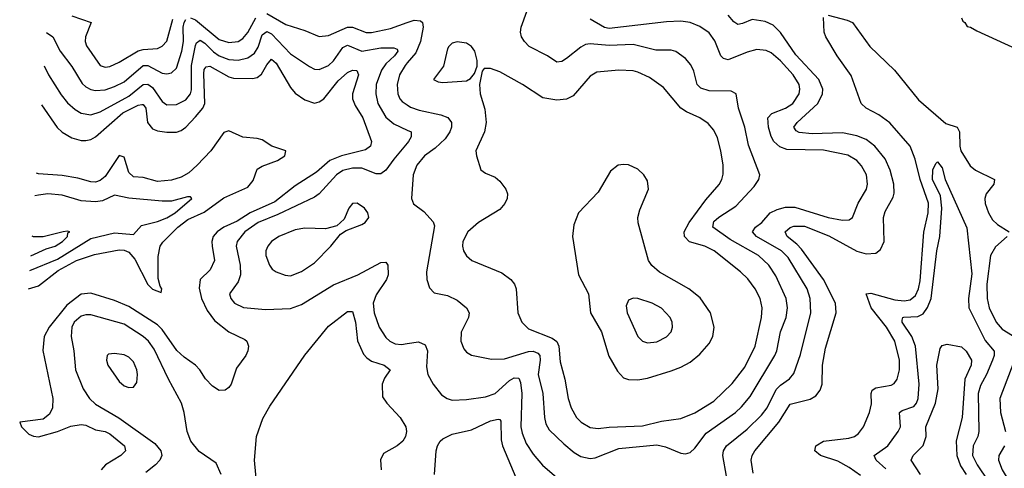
# Model space of a CAD drawing. Header units: inches. Extents: x 1173000 to 1307049, y 522583 to 678455.
# Tile 443 of 617: x 1198371 to 1202511, y 651616 to 653502. Entities that reach past the tile are written whole.
import ezdxf

# ---------------------------------------------------------------- set-up
doc = ezdxf.new("R2010")
doc.units = ezdxf.units.IN
doc.header["$MEASUREMENT"] = 0
doc.layers.add('B1695', color=7, linetype='Continuous')
doc.layers.add('B2605', color=7, linetype='Continuous')

msp = doc.modelspace()

# ---------------------------------------------------------------- linework, layer by layer
at = {"layer": 'B1695', "color": 5}
for points, elevation in [([(1198483.8, 653448.9), (1198511.2, 653430), (1198542.1, 653370), (1198590, 653305), (1198634.2, 653234.2), (1198650, 653219.2), (1198670, 653209), (1198690, 653203.8), (1198730, 653206.7), (1198770, 653220.5), (1198810, 653241.1), (1198890, 653309), (1198910.2, 653310), (1198970, 653276.9), (1198990, 653274.1), (1199010, 653278.4), (1199030, 653298.2), (1199053.4, 653370), (1199059.7, 653410), (1199058.6, 653470), (1199062.9, 653490), (1199070, 653502.2)], 1160), ([(1198590, 653518.4), (1198671.8, 653490), (1198647.3, 653430), (1198646.9, 653410), (1198652.8, 653392.8), (1198709.6, 653309.6), (1198730, 653303), (1198750, 653305.5), (1198790, 653323.4), (1198870, 653371.3), (1198890, 653377.3), (1198950, 653380.7), (1198970, 653390.2), (1198990, 653412.4), (1199015.3, 653504.7)], 1180), ([(1199090, 653509.7), (1199110, 653501.6), (1199210, 653419.1), (1199250, 653406.8), (1199289.1, 653410.9), (1199310, 653422.3), (1199330, 653447.9), (1199364, 653510)], 1160), ([(1199410, 653528.6), (1199490, 653482), (1199570, 653456.1), (1199630, 653430.7), (1199670, 653435.7), (1199750, 653470.5), (1199770.1, 653470.1), (1199828.3, 653448.3), (1199850, 653447.6), (1199930, 653465.6), (1200000, 653490)], 1160), ([(1198473.9, 653308.1), (1198493, 653270), (1198545.9, 653185.9), (1198572.1, 653152.1), (1198604.3, 653124.3), (1198629.7, 653109.7), (1198670, 653102.5), (1198710, 653114.1), (1198830, 653180.4), (1198890, 653229.7), (1198910, 653231.3), (1198930, 653216.8), (1198970, 653157.8), (1198990, 653144.1), (1199030, 653145.1), (1199070, 653165.3), (1199088.7, 653190), (1199093.5, 653206.5), (1199094.2, 653310), (1199110, 653393.4), (1199114.6, 653405.4), (1199130, 653415.5), (1199150, 653403.9), (1199186.6, 653366.6), (1199210, 653349.8), (1199250, 653334.4), (1199290, 653331.9), (1199330, 653341.8), (1199358.4, 653361.6), (1199373.8, 653386.2), (1199390, 653438), (1199410, 653452.9), (1199430, 653442.6), (1199510, 653358.7), (1199590, 653304.6), (1199610, 653294), (1199630, 653292.3), (1199670, 653308.9), (1199690, 653329.4), (1199730, 653385.5), (1199750, 653395.2), (1199810, 653369.4), (1199890, 653383.4), (1199943.5, 653383.5), (1199957.5, 653377.5), (1199960.9, 653370), (1199947.5, 653350), (1199910, 653316.7), (1199891.8, 653290), (1199870.6, 653230), (1199868.7, 653190), (1199877.2, 653150), (1199910, 653092.7), (1199944.6, 653064.6), (1200000, 653037.9)], 1140), ([(1198462.4, 653144.2), (1198528.6, 653048.6), (1198550, 653028.9), (1198590, 653005.7), (1198630, 652993.8), (1198650, 652993.7), (1198670, 652997.8), (1198690, 653009.1), (1198804.5, 653110), (1198870, 653143.2), (1198885.3, 653145.3), (1198890, 653145.4), (1198901.1, 653130), (1198908.6, 653070), (1198930, 653043.8), (1198950, 653034.3), (1198990, 653028.5), (1199030, 653029.5), (1199050, 653036.2), (1199070, 653050.6), (1199110, 653093), (1199140.9, 653130), (1199150, 653149.4), (1199145.1, 653274.9), (1199147.1, 653292.9), (1199155.6, 653304.4), (1199170, 653307.3), (1199250, 653261.5), (1199270, 653256.5), (1199350, 653255.1), (1199370, 653259.1), (1199387.6, 653272.4), (1199410, 653311.9), (1199430, 653336.6), (1199450, 653319.4), (1199510, 653216.3), (1199530, 653193), (1199570, 653165.3), (1199610, 653151.6), (1199630, 653156.1), (1199650, 653169.2), (1199710, 653244.6), (1199750, 653279.5), (1199770, 653290.1), (1199788.1, 653288.1), (1199795.6, 653270), (1199770.6, 653190), (1199770.1, 653170), (1199781.9, 653141.9), (1199814.2, 653090), (1199850.7, 652990), (1199846.3, 652970), (1199824.6, 652955.4), (1199724.8, 652930), (1199674.9, 652910), (1199618.9, 652861.1), (1199530, 652803.4), (1199444.4, 652735.6), (1199340.3, 652690), (1199284.9, 652655.1), (1199230, 652629.9), (1199201.8, 652610), (1199185.1, 652590), (1199179.1, 652570), (1199179.9, 652550), (1199190.1, 652490), (1199171.9, 652450), (1199130.6, 652409.4), (1199126.1, 652373.9), (1199135.1, 652330), (1199159.2, 652279.2), (1199190, 652237.2), (1199250, 652190.1), (1199317.6, 652157.6), (1199325.8, 652150), (1199332.9, 652130), (1199331, 652110), (1199322.2, 652090), (1199283.2, 652036.8), (1199259.8, 651970), (1199250, 651955.6), (1199235, 651945), (1199210, 651943.1), (1199181.3, 651961.3), (1199152.2, 651992.2), (1199129, 652030), (1199110.5, 652050), (1199063, 652083), (1199031.6, 652111.6), (1198970, 652199.1), (1198950, 652219.2), (1198830, 652296.3), (1198770, 652321.1), (1198670, 652352.4), (1198630, 652347.7), (1198570, 652301.8), (1198494.8, 652210), (1198473.8, 652170), (1198468.9, 652111.1), (1198510.1, 651910), (1198509.3, 651870), (1198496.5, 651843.5), (1198470, 651822.6), (1198371.3, 651810), (1198379.1, 651790), (1198410, 651759.3), (1198430, 651750.4), (1198450, 651748.2), (1198530, 651770.3), (1198586.5, 651793.5), (1198630, 651800.4), (1198650, 651797.7), (1198690, 651777.4), (1198730, 651770.1), (1198750, 651760.8), (1198811.3, 651710), (1198815.9, 651690), (1198797.2, 651670), (1198731.6, 651630), (1198713.7, 651610)], 1120), ([(1200000, 653320), (1199991.4, 653310), (1199967.7, 653270), (1199958.2, 653230), (1199961.5, 653190), (1199969, 653170), (1199978.7, 653158.7), (1200000, 653144.3)], 1160), ([(1198408.2, 652370.2), (1198450, 652382.9), (1198532.8, 652447.2), (1198610, 652489.6), (1198685.7, 652514.3), (1198790, 652534.6), (1198810, 652532.8), (1198830, 652524), (1198855.8, 652495.8), (1198910, 652388.5), (1198930, 652368.7), (1198965.4, 652354.6), (1198969.1, 652370), (1198961.4, 652381.4), (1198953.9, 652413.9), (1198953.2, 652506.8), (1198961.2, 652550), (1198973.6, 652566.4), (1199036.8, 652630), (1199077.9, 652662.1), (1199146.5, 652693.5), (1199230, 652753.3), (1199330, 652798.5), (1199353.4, 652826.6), (1199370, 652874.3), (1199390, 652886.3), (1199455.6, 652910), (1199485.8, 652930), (1199490.3, 652950), (1199430.8, 652970.8), (1199390, 652996.3), (1199370, 653002.7), (1199310, 653008.3), (1199250, 653035.3), (1199230, 653027.5), (1199174.9, 652950), (1199117.7, 652890), (1199082.1, 652857.9), (1199050, 652839.3), (1199010, 652828), (1198950, 652821.3), (1198890, 652838.1), (1198850, 652841.3), (1198830, 652860.2), (1198810, 652924.4), (1198790, 652930.8), (1198730, 652843.1), (1198710, 652826.1), (1198690, 652819), (1198670, 652819.9), (1198615.7, 652835.7), (1198550, 652846.8), (1198450, 652853.8), (1198442.3, 652856.4)], 1080), ([(1200000, 652982.6), (1199943.7, 652916.3), (1199910, 652869), (1199890, 652854), (1199870, 652853.9), (1199810, 652877.8), (1199770, 652877.6), (1199730, 652868), (1199703.6, 652850), (1199630, 652770.5), (1199610, 652755.5), (1199456.5, 652683.5), (1199374.4, 652650), (1199317.3, 652610), (1199285.8, 652570), (1199280.9, 652550), (1199298, 652470), (1199300.1, 652430), (1199290, 652399.7), (1199254, 652350), (1199258.5, 652330), (1199274.6, 652310), (1199311.8, 652291.8), (1199404, 652284), (1199510, 652287.1), (1199555.4, 652304.6), (1199690, 652387.9), (1199792.4, 652430), (1199890, 652481.5), (1199910, 652483.1), (1199918.8, 652470), (1199920.1, 652430), (1199913, 652410), (1199870, 652345.3), (1199857.7, 652310), (1199861.5, 652270), (1199883.2, 652210), (1199910, 652165.4), (1199927.1, 652150), (1199950, 652138.7), (1199976.3, 652136.3), (1200000, 652140.2)], 1140), ([(1198413.7, 652448), (1198530, 652495.5), (1198670, 652582.2), (1198770, 652606.6), (1198850, 652599.1), (1198882.9, 652637.1), (1198950, 652653.4), (1198990, 652668.7), (1199024.6, 652690), (1199094.9, 652750), (1199090, 652757), (1199076.7, 652756.7), (1199010, 652739.6), (1198970, 652738.5), (1198830, 652751.1), (1198770, 652764.4), (1198719.1, 652740.9), (1198690, 652735.9), (1198630, 652740.8), (1198550, 652764.6), (1198490, 652769.5), (1198450, 652764.7), (1198435.6, 652761.3)], 1060), ([(1198418, 652509.2), (1198482, 652538), (1198520.9, 652550), (1198551.6, 652570), (1198571.8, 652590), (1198574.1, 652605.9), (1198582.8, 652610), (1198573, 652613), (1198554, 652610), (1198470, 652589), (1198430, 652588.7), (1198423.7, 652591.6)], 1040), ([(1199218.9, 651590), (1199197, 651637), (1199126.3, 651686.3), (1199090.9, 651730), (1199075.3, 651770), (1199063.2, 651850), (1199052, 651890), (1198997.3, 651990), (1198936.9, 652116.9), (1198912.5, 652150), (1198890, 652169.9), (1198810, 652222), (1198670, 652261.6), (1198650, 652261.7), (1198630, 652255.2), (1198600.7, 652230), (1198590.1, 652210), (1198587.7, 652170), (1198598.8, 652110), (1198605.7, 652030), (1198637.6, 651950), (1198665.2, 651910), (1198690, 651885.8), (1198788, 651828), (1198940, 651720), (1198965.3, 651690), (1198968.7, 651670), (1198961.1, 651650), (1198942.6, 651630), (1198901.6, 651598.4)], 1140), ([(1199369.9, 651530.1), (1199359, 651650), (1199366.2, 651750), (1199394, 651826), (1199422.6, 651877.4), (1199570, 652091.4), (1199670, 652213), (1199750, 652275.6), (1199770, 652275.3), (1199783.1, 652230), (1199791.8, 652151.8), (1199816.4, 652096.4), (1199830, 652080.1), (1199850, 652066.7), (1199903, 652050), (1199928.5, 652030), (1199905, 651995), (1199894.7, 651970), (1199897, 651917), (1199914.4, 651890), (1199970.3, 651830), (1199994.6, 651790), (1199997.4, 651770), (1199993.4, 651750), (1199981.6, 651730), (1199958, 651710), (1199901.2, 651678.8), (1199888, 651652), (1199891.1, 651610)], 1120)]:
    msp.add_lwpolyline(points, dxfattribs=dict(at, elevation=elevation))
at = {"layer": 'B1695', "color": 5, "elevation": 1160}
for points in [[(1199790, 652730.9), (1199770, 652729.5), (1199754.4, 652710), (1199736, 652664), (1199705.1, 652634.9), (1199657.4, 652622.6), (1199570, 652625.8), (1199530, 652618.1), (1199460.3, 652590), (1199430.3, 652570), (1199414.4, 652550), (1199405.8, 652530), (1199406, 652510), (1199421.2, 652470), (1199432.7, 652452.7), (1199450, 652442), (1199487.3, 652427.3), (1199510, 652425.7), (1199556.5, 652443.5), (1199610, 652479.3), (1199679.7, 652550), (1199719.7, 652600.3), (1199744.4, 652615.6), (1199810, 652640.4), (1199823.7, 652650), (1199838.4, 652670), (1199835.1, 652690), (1199820.5, 652710)], [(1198770, 652098.9), (1198744.9, 652095.1), (1198739.1, 652090), (1198735.8, 652070), (1198741.5, 652050), (1198790, 651980.3), (1198810, 651962.4), (1198830, 651955.6), (1198850, 651957.6), (1198863.1, 651976.9), (1198866.6, 652010), (1198864.2, 652030), (1198850, 652063.6), (1198830, 652083), (1198810, 652093.5)]]:
    msp.add_lwpolyline(points, close=True, dxfattribs=at)
at = {"layer": 'B2605', "color": 5}
for points, elevation in [([(1200000, 653144.3), (1200014.4, 653134.4), (1200050, 653121.1), (1200142.3, 653102.3), (1200171.1, 653091.1), (1200186.8, 653070), (1200186.4, 653050), (1200179.3, 653030), (1200159.3, 653000.7), (1200118.1, 652961.9), (1200072.5, 652930), (1200040.5, 652890), (1200025.8, 652850), (1200018.4, 652750), (1200027.5, 652727.5), (1200070, 652696), (1200110, 652652.2), (1200114.7, 652634.7), (1200082.2, 652442.2), (1200083.2, 652410), (1200094.4, 652374.4), (1200113.7, 652353.7), (1200170, 652342.7), (1200210, 652323.2), (1200250.3, 652290), (1200260.8, 652270), (1200258.5, 652250), (1200227.8, 652187.8), (1200226.5, 652150), (1200238.2, 652118.2), (1200250, 652104.4), (1200271.3, 652091.3), (1200354.2, 652074.2), (1200410, 652075.5), (1200510, 652106.4), (1200530, 652107.8), (1200550, 652099.5), (1200557.8, 652090), (1200559.5, 652070), (1200551.5, 652010), (1200570.1, 651930), (1200577, 651830), (1200583, 651803), (1200597.8, 651777.8), (1200658.2, 651718.2), (1200702.2, 651682.2), (1200730, 651665.7), (1200770, 651657), (1200790, 651659.6), (1200890, 651699.1), (1201050, 651714.2), (1201086.7, 651706.7), (1201150, 651679.4), (1201170, 651676.5), (1201190, 651682.4), (1201210, 651700.9), (1201257, 651763), (1201380.2, 651850), (1201406.2, 651873.8), (1201442.3, 651917.7), (1201546.2, 652090), (1201554.3, 652110), (1201569.9, 652190), (1201593.6, 652250), (1201599.7, 652290), (1201594, 652330), (1201550, 652424.5), (1201520.5, 652470), (1201476.5, 652510), (1201357.4, 652577.4), (1201285.7, 652630), (1201290, 652653.7), (1201310, 652671.9), (1201381.3, 652718.7), (1201459, 652801), (1201479.2, 652830), (1201483.1, 652850), (1201434.6, 652974.6), (1201419.6, 653050), (1201393.5, 653130), (1201382.9, 653190), (1201362.2, 653202.2), (1201270, 653203.6), (1201234.3, 653214.3), (1201219.8, 653230), (1201205.6, 653285.6), (1201192.6, 653312.6), (1201170, 653339.3), (1201130, 653368.7), (1201110, 653373.8), (1201045.9, 653374.1), (1200950, 653397.5), (1200850, 653393.6), (1200770, 653400.6), (1200750, 653397.7), (1200730, 653387.2), (1200670, 653338.5), (1200650, 653326.6), (1200630, 653324), (1200590, 653350.7), (1200513.5, 653390), (1200492.8, 653410), (1200480.3, 653430), (1200476.5, 653450), (1200479.1, 653470), (1200503.8, 653536.2)], 1160), ([(1200000, 653490), (1200030, 653500.5), (1200056.7, 653496.7), (1200064.2, 653490), (1200067.3, 653470), (1200056, 653410), (1200036.9, 653363.1), (1200000, 653320)], 1160), ([(1201342.6, 651582.6), (1201327.8, 651670), (1201330.5, 651690), (1201343, 651710), (1201430, 651780.4), (1201490, 651839.5), (1201513.7, 651870), (1201552.1, 651947.9), (1201570, 651966.1), (1201607.7, 651992.3), (1201626.1, 652013.9), (1201654.2, 652094.2), (1201696.6, 652270), (1201694.5, 652330), (1201682.2, 652370), (1201601.9, 652501.9), (1201573.2, 652530), (1201468.6, 652590), (1201452.1, 652610), (1201464.1, 652630), (1201490.7, 652650), (1201526.2, 652690), (1201555.9, 652704.1), (1201590, 652713.3), (1201630, 652714.2), (1201770, 652670.6), (1201830, 652659), (1201858.9, 652661.1), (1201872.6, 652670), (1201895.7, 652730), (1201930.6, 652790), (1201935.8, 652810), (1201930.6, 652850), (1201910, 652887.3), (1201890, 652909.8), (1201852.1, 652932.1), (1201750, 652953.8), (1201596.6, 652956.6), (1201567.4, 652967.4), (1201541.6, 652990), (1201530.6, 653010.6), (1201519, 653050), (1201516.5, 653090), (1201532.9, 653107.1), (1201590.8, 653130), (1201621.3, 653150), (1201647.9, 653190), (1201651.1, 653210), (1201648.1, 653230), (1201623.2, 653270), (1201570, 653328.7), (1201530, 653362.1), (1201510, 653372.9), (1201470, 653376.1), (1201430, 653365.2), (1201350, 653332.7), (1201330, 653338.3), (1201318.3, 653350), (1201293.8, 653413.8), (1201270, 653446.6), (1201230, 653473.5), (1201190, 653490.4), (1201150, 653495.4), (1201090, 653493), (1200850, 653465.7), (1200830, 653469.9), (1200770, 653504.8)], 1140), ([(1201455.3, 651595.3), (1201447, 651650), (1201451.1, 651670), (1201462.1, 651690), (1201562.8, 651810), (1201610, 651885.6), (1201694.1, 651905.9), (1201718.7, 651921.3), (1201736.2, 651943.8), (1201744.7, 651970), (1201746.7, 652050), (1201759, 652121), (1201804.3, 652270), (1201800.4, 652310), (1201749.9, 652410), (1201657.8, 652537.8), (1201638.9, 652558.9), (1201597.3, 652590), (1201589.9, 652610), (1201610, 652627.9), (1201625.7, 652634.3), (1201670, 652633.6), (1201773.5, 652593.5), (1201890, 652528.3), (1201930, 652518), (1201970, 652520.9), (1201990, 652535.3), (1202005.2, 652570), (1202003.1, 652670), (1202010, 652695.3), (1202043.9, 652756.1), (1202047.7, 652772.3), (1202045.5, 652810), (1202031, 652870), (1202010, 652916.8), (1201966.8, 652970), (1201930, 652997.9), (1201890, 653014.4), (1201830, 653026.3), (1201702.2, 653022.2), (1201648.2, 653028.2), (1201635, 653035), (1201625.8, 653050), (1201639.2, 653070), (1201727.3, 653150), (1201746.6, 653190), (1201747.4, 653210), (1201731.5, 653250), (1201633.8, 653353.8), (1201570, 653448.7), (1201539.4, 653479.4), (1201505.5, 653494.5), (1201450, 653503.2), (1201410, 653486), (1201390, 653482.4), (1201373, 653493), (1201350, 653520.7)], 1120), ([(1201905.5, 651585.5), (1201858.6, 651618.6), (1201810, 651645.6), (1201737.7, 651670), (1201713.6, 651690), (1201718.9, 651710), (1201750, 651729.4), (1201857.4, 651742.6), (1201880.4, 651750), (1201897.6, 651762.4), (1201919.1, 651790), (1201943.7, 651850), (1201952.7, 651887.3), (1201950.5, 651930), (1201955.5, 651944.5), (1201970, 651954.2), (1202035.1, 651964.9), (1202047.5, 651972.5), (1202059.9, 651990), (1202069.4, 652030), (1202069.5, 652070), (1202050, 652149.8), (1202015.1, 652210), (1201951, 652290), (1201929.3, 652350), (1201950, 652352.4), (1202050, 652323.6), (1202090, 652319.5), (1202115.3, 652324.7), (1202137, 652343), (1202149.9, 652370.1), (1202156.4, 652403.6), (1202171.9, 652608.1), (1202190.2, 652690), (1202191.3, 652730), (1202157, 652830), (1202136.3, 652916.3), (1202114.1, 652970), (1202029.1, 653069.1), (1201982.5, 653102.5), (1201929.8, 653130), (1201909.2, 653150), (1201866.9, 653266.9), (1201808.5, 653350), (1201759.7, 653430), (1201753.6, 653450), (1201750, 653511.3)], 1080), ([(1201770, 653521.3), (1201850, 653500.5), (1201872.2, 653490), (1201945.2, 653390), (1202049.5, 653290), (1202150, 653165), (1202265.4, 653065.4), (1202312.1, 653050), (1202322.4, 653030), (1202322.9, 652970), (1202327.4, 652950), (1202367.7, 652887.7), (1202390, 652869.5), (1202468.9, 652830), (1202466, 652810), (1202434.6, 652770), (1202428.1, 652750), (1202430.2, 652729.8), (1202443.4, 652690), (1202460.4, 652660.4), (1202481.3, 652641.3), (1202531.6, 652610)], 1080), ([(1202330.4, 653510), (1202335.5, 653495.5), (1202344.7, 653490), (1202354, 653474), (1202369, 653471), (1202395.1, 653455.1), (1202559.7, 653379.7)], 1120), ([(1200000, 653037.9), (1200016.5, 653030), (1200017.5, 653010), (1200006.3, 652990), (1200000, 652982.6)], 1140), ([(1202013.1, 651613.1), (1201971.7, 651650), (1201963.9, 651670), (1202021.4, 651710), (1202063.9, 651770), (1202073.5, 651790), (1202070.6, 651850), (1202081.4, 651858.6), (1202130, 651875.1), (1202141.6, 651890), (1202149, 651910), (1202153.1, 651970), (1202136.6, 652130), (1202122.4, 652170), (1202081.2, 652230), (1202081.5, 652238.5), (1202083.9, 652250), (1202088.2, 652251.8), (1202146.5, 652253.5), (1202170, 652265.6), (1202188, 652292), (1202203.2, 652330), (1202227, 652530), (1202239.3, 652590), (1202247.9, 652710), (1202242, 652762), (1202209.2, 652830), (1202210, 652870.8), (1202222.3, 652897.7), (1202230, 652904.9), (1202250, 652879.1), (1202262, 652830), (1202353, 652627), (1202373.6, 652433.6), (1202360.2, 652330), (1202361.8, 652290), (1202430, 652153.1), (1202467.9, 652107.9), (1202467.7, 652090), (1202460.7, 652070), (1202435.5, 652010), (1202410, 651963.8), (1202400.1, 651930), (1202402.9, 651770), (1202399.9, 651750), (1202380.3, 651710), (1202377.4, 651670), (1202396.8, 651630), (1202530, 651433.4)], 1060), ([(1202522.2, 652590), (1202473.5, 652546.5), (1202452.3, 652510), (1202436.5, 652390), (1202438.2, 652330), (1202446.5, 652290), (1202476.4, 652230), (1202501.3, 652201.3), (1202563, 652163)], 1080), ([(1200000, 652140.2), (1200048.2, 652148.2), (1200075.2, 652135.2), (1200085.5, 652110), (1200082.1, 652042.1), (1200087.7, 652010), (1200109.5, 651969.5), (1200145, 651925), (1200168.9, 651908.9), (1200190, 651903), (1200250, 651905), (1200330, 651916.4), (1200370, 651930.1), (1200430, 651985.3), (1200450, 651995.6), (1200470, 651994.3), (1200476.8, 651976.8), (1200482.8, 651930), (1200478.1, 651790), (1200483.2, 651763.2), (1200500.4, 651720.4), (1200530, 651675.6), (1200568.9, 651628.9), (1200630, 651577.4)], 1140), ([(1202158.9, 651590), (1202118.5, 651650), (1202127.1, 651670), (1202170, 651711.3), (1202181.8, 651750), (1202180.7, 651790), (1202221, 651890), (1202232.7, 651950), (1202226.8, 652050), (1202240.8, 652119.2), (1202250, 652132.7), (1202270, 652138), (1202330, 652126), (1202350, 652109.1), (1202372.2, 652070), (1202371.6, 652050), (1202344.2, 651990), (1202333.3, 651830), (1202308.6, 651731.4), (1202310.3, 651670), (1202326.1, 651626.1), (1202349.5, 651589.5)], 1040), ([(1202575.8, 652130), (1202491.7, 651910), (1202494.7, 651850), (1202515.9, 651770)], 1080), ([(1200115.2, 651590), (1200122.7, 651690), (1200128.2, 651710), (1200138.9, 651730), (1200150, 651739.8), (1200190, 651759.2), (1200270, 651777.9), (1200350, 651815.4), (1200382.4, 651822.4), (1200390, 651820.9), (1200394, 651814), (1200395.8, 651735.8), (1200401.6, 651710), (1200457, 651577)], 1120), ([(1202511, 651710), (1202487.2, 651670), (1202485.6, 651650), (1202501.2, 651610), (1202530, 651562.7)], 1080)]:
    msp.add_lwpolyline(points, dxfattribs=dict(at, elevation=elevation))
for points, elevation in [([(1200210, 653409.6), (1200190, 653403.6), (1200174.9, 653390), (1200170, 653379), (1200152.9, 653307.1), (1200111.3, 653250), (1200130, 653240.7), (1200150, 653238.4), (1200250, 653244.4), (1200265.8, 653254.2), (1200283.7, 653276.3), (1200294, 653306), (1200295.1, 653330), (1200285.1, 653370), (1200270, 653389.4), (1200250, 653402.9)], 1180), ([(1200350, 653296.9), (1200323.8, 653296.2), (1200314.9, 653285.1), (1200303.8, 653230), (1200307.8, 653190), (1200326.5, 653126.5), (1200333, 653070), (1200325.9, 653030), (1200289.3, 652950), (1200291.8, 652930), (1200310.2, 652870.2), (1200330, 652856.1), (1200370, 652839.7), (1200390, 652823.2), (1200414.5, 652790), (1200422, 652770), (1200420.2, 652750), (1200410.7, 652729.3), (1200390, 652704.2), (1200300.3, 652650), (1200254.9, 652610), (1200234, 652570), (1200232.2, 652550), (1200236.9, 652530), (1200249.5, 652509.5), (1200272.4, 652490), (1200397.5, 652437.5), (1200436.5, 652410), (1200451.3, 652390), (1200458.4, 652370), (1200465.8, 652270), (1200481.8, 652230), (1200510, 652202.7), (1200610, 652163.5), (1200628.9, 652148.9), (1200638, 652130), (1200644, 652064), (1200663.3, 651990), (1200676.6, 651910), (1200689.6, 651869.6), (1200712, 651830), (1200731.3, 651810), (1200770, 651787.2), (1200803, 651783), (1200850, 651788.6), (1200990, 651795.1), (1201070, 651814.3), (1201150, 651824.7), (1201210, 651849), (1201290, 651898.4), (1201367.1, 651972.9), (1201419.5, 652040.5), (1201462.5, 652130), (1201489.9, 652249.9), (1201493.2, 652290), (1201484.4, 652330), (1201463.2, 652370), (1201432.1, 652412.1), (1201402.2, 652442.2), (1201291.3, 652530), (1201252.1, 652550), (1201187.4, 652567.4), (1201165.5, 652590), (1201165.1, 652610), (1201185.8, 652650), (1201255.1, 652744.9), (1201311.4, 652808.6), (1201322.9, 652830), (1201328.1, 652851.9), (1201328.7, 652890), (1201319.3, 652950), (1201304.8, 653004.8), (1201290, 653037.2), (1201265.4, 653065.4), (1201230, 653089.1), (1201174, 653114), (1201150, 653129.8), (1201077.3, 653217.3), (1201019, 653259), (1200970, 653282.1), (1200950, 653287.3), (1200889.9, 653289.9), (1200798.2, 653281.8), (1200770, 653264.1), (1200697.7, 653182.3), (1200670, 653168.5), (1200630, 653163.2), (1200570, 653174), (1200485.1, 653230), (1200390, 653283.1)], 1180), ([(1200910, 652893.3), (1200886.8, 652890), (1200855.4, 652864.6), (1200803.7, 652776.3), (1200720.2, 652690), (1200700.7, 652639.3), (1200695.2, 652590), (1200720.8, 652430), (1200761.9, 652350), (1200770.7, 652270), (1200816.8, 652190), (1200847.4, 652087.4), (1200884.1, 652024.1), (1200910, 651996.5), (1200930, 651988.7), (1200970, 651987.8), (1201010, 651994.8), (1201110, 652026), (1201150, 652040.7), (1201190, 652062.4), (1201230, 652095.5), (1201270, 652141.2), (1201285.4, 652170), (1201290.9, 652210), (1201276.1, 652270), (1201232.1, 652332.1), (1201184.4, 652370), (1201060.7, 652440.7), (1201028.6, 652468.6), (1201014.3, 652490), (1200971.6, 652648.4), (1200969.9, 652670), (1200977.9, 652702.1), (1201014.8, 652790), (1201010, 652824), (1200994.7, 652850), (1200970, 652873), (1200930, 652891.5)], 1220), ([(1200950, 652331.6), (1200930, 652322.7), (1200921.4, 652298.6), (1200925.5, 652270), (1200970, 652170.4), (1200990, 652150.3), (1201010, 652142.8), (1201050, 652147.9), (1201090, 652168.8), (1201109.6, 652190), (1201115.4, 652210), (1201114, 652230), (1201106.3, 652250), (1201070, 652289.7), (1201030, 652310.7), (1200970, 652329.7)], 1240)]:
    msp.add_lwpolyline(points, close=True, dxfattribs=dict(at, elevation=elevation))

doc.saveas('drawing.dxf')
